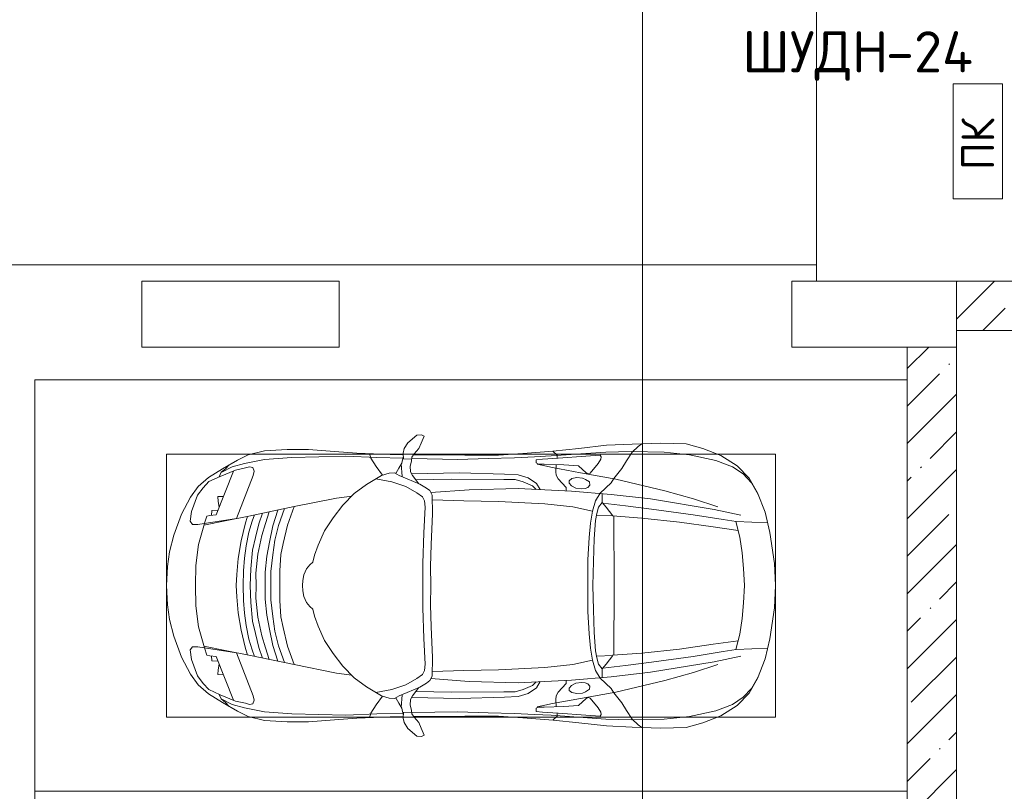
# Model space of a CAD drawing. Header units: millimetres. Extents: x -32229 to 291619, y -13689 to 125138.
# Tile 460 of 565: x 114564 to 120545, y 52150 to 56840. Entities that reach past the tile are written whole.
import ezdxf

# ---------------------------------------------------------------- set-up
doc = ezdxf.new("R2010")
doc.units = ezdxf.units.MM
for name, color, linetype, lineweight in [('A-____-NOTE-TEXT', 7, 'Continuous', 18), ('A-DETL-GENF-OTLN', 7, 'Continuous', 18), ('A-FLOR-____-OTLN', 7, 'Continuous', 18), ('A-WALL-____-MCUT', 7, 'Continuous', 40), ('A-WALL-____-PATT', 7, 'Continuous', 40), ('C-PRKG-____-OTLN', 7, 'Continuous', 18), ('G-____-____-TEXT', 7, 'Continuous', 9), ('M-EQPM-____-OTLN', 7, 'Continuous', 18), ('S-COLS-____-MCUT', 7, 'Continuous', 40)]:
    doc.layers.add(name, color=color, linetype=linetype, lineweight=lineweight)
doc.layers.add('A-DETL-____-OTLN', color=7, linetype='Continuous', lineweight=9, true_color=0x00a600)
doc.styles.add('GOST Common', font='GOST_Common.ttf', dxfattribs={"height": 200})
doc.styles.add('ISOCPEUR', font='isocpeur.ttf', dxfattribs={"height": 250})
pattern_1 = [(45, (0, 0), (-228.0985, 228.0985), []), (45, (228.1, 0), (-228.0985, 228.0985), [403.225, -80.645, 6.706, -73.939])]

# ---------------------------------------------------------------- blocks, each defined once
blk = doc.blocks.new('АР_Машиноместо - 5300x2500_С-2205627--02 ЭМ')
at = {"layer": 'A-DETL-GENF-OTLN', "color": 253, "lineweight": 13, "true_color": 0xaaaaaa}
for p, q in [((1052.6, -517.5), (861.8, -571.6)), ((1165.1, -503.1), (1052.6, -517.5)), ((1250, -500), (1165.1, -503.1)), ((1250, -500), (1334.9, -503.1)), ((1334.9, -503.1), (1447.4, -517.5)), ((1447.4, -517.5), (1638.2, -571.6)), ((861.8, -571.6), (701.8, -640.4)), ((1148.8, -583), (1050.7, -599.4)), ((1250, -581.6), (1148.8, -583)), ((1250, -581.6), (1351.2, -583)), ((1351.2, -583), (1449.3, -599.4)), ((1638.2, -571.6), (1798.2, -640.4)), ((701.8, -640.4), (584.4, -714.6)), ((941.4, -642.2), (881.5, -691.6)), ((1050.7, -599.4), (941.4, -642.2)), ((1449.3, -599.4), (1558.6, -642.2)), ((1558.6, -642.2), (1618.5, -691.6)), ((1798.2, -640.4), (1915.6, -714.6)), ((584.4, -714.6), (489, -795.6)), ((703.5, -696.4), (616.5, -746.4)), ((824.6, -660.9), (703.5, -696.4)), ((737.5, -778.3), (804.5, -715.7)), ((804.5, -715.7), (824.6, -660.9)), ((881.5, -691.6), (809.1, -809.4)), ((888.4, -685.9), (815.2, -686.6)), ((1611.6, -685.9), (1684.8, -686.6)), ((1618.5, -691.6), (1690.9, -809.4)), ((1695.5, -715.7), (1675.4, -660.9)), ((1675.4, -660.9), (1796.5, -696.4)), ((1762.5, -778.3), (1695.5, -715.7)), ((1796.5, -696.4), (1883.5, -746.4)), ((1915.6, -714.6), (2011, -795.6)), ((616.5, -746.4), (550, -812.3)), ((1883.5, -746.4), (1950, -812.3)), ((489, -795.6), (445.9, -853.1)), ((550, -812.3), (519.1, -851.5)), ((677.4, -843.7), (737.5, -778.3)), ((809.1, -809.4), (749.2, -950.3)), ((1690.9, -809.4), (1750.8, -950.3)), ((1822.6, -843.7), (1762.5, -778.3)), ((1950, -812.3), (1980.9, -851.5)), ((2011, -795.6), (2054.1, -853.1)), ((445.9, -853.1), (420.9, -910.7)), ((519.1, -851.5), (505.7, -920)), ((639.1, -920), (677.4, -843.7)), ((1860.9, -920), (1822.6, -843.7)), ((1980.9, -851.5), (1994.3, -920)), ((2054.1, -853.1), (2079.1, -910.7)), ((420.9, -910.7), (409.5, -1087)), ((505.7, -920), (510.2, -1018.7)), ((603.4, -1004.8), (639.1, -920)), ((749.2, -950.3), (687.4, -1141)), ((1750.8, -950.3), (1812.6, -1141)), ((1896.6, -1004.8), (1860.9, -920)), ((1994.3, -920), (1989.8, -1018.7)), ((2079.1, -910.7), (2090.5, -1087)), ((548.5, -1076.2), (603.4, -1004.8)), ((1951.5, -1076.2), (1896.6, -1004.8)), ((510.2, -1018.7), (521.5, -1074.5)), ((521.5, -1074.5), (548.5, -1076.2)), ((1978.5, -1074.5), (1951.5, -1076.2)), ((1989.8, -1018.7), (1978.5, -1074.5)), ((409.5, -1087), (410.6, -1634.2)), ((2090.5, -1087), (2089.4, -1634.2)), ((687.4, -1141), (615.4, -1410.3)), ((1812.6, -1141), (1884.6, -1410.3)), ((615.4, -1410.3), (589.4, -1615.5)), ((1146.9, -1439.4), (1250, -1434.1)), ((1353.1, -1439.4), (1250, -1434.1)), ((1884.6, -1410.3), (1910.6, -1615.5)), ((852.8, -1499), (1016.6, -1459.9)), ((1016.6, -1459.9), (1146.9, -1439.4)), ((1483.4, -1459.9), (1353.1, -1439.4)), ((1647.2, -1499), (1483.4, -1459.9)), ((703.6, -1557.1), (852.8, -1499)), ((1796.4, -1557.1), (1647.2, -1499)), ((590.4, -1624.3), (703.6, -1557.1)), ((1909.6, -1624.3), (1796.4, -1557.1)), ((410.6, -1634.2), (426.5, -1730.9)), ((546.5, -1642.6), (530.6, -1857.6)), ((589.4, -1615.5), (595.8, -1824.8)), ((1910.6, -1615.5), (1904.2, -1824.8)), ((1953.5, -1642.6), (1969.4, -1857.6)), ((2089.4, -1634.2), (2073.5, -1730.9)), ((426.5, -1730.9), (427.5, -1943)), ((540.9, -1993.7), (539.8, -1733.1)), ((1959.1, -1993.7), (1960.2, -1733.1)), ((2073.5, -1730.9), (2072.5, -1943)), ((495, -1765.3), (426.6, -1753.4)), ((533.6, -1816.8), (495, -1765.3)), ((1966.4, -1816.8), (2005, -1765.3)), ((2005, -1765.3), (2073.4, -1753.4)), ((597, -2231), (535, -1798.3)), ((595.8, -1824.8), (644.6, -2191.8)), ((1904.2, -1824.8), (1855.4, -2191.8)), ((1903, -2231), (1965, -1798.3)), ((500.6, -1894.5), (357.8, -1990.1)), ((530.6, -1857.6), (500.6, -1894.5)), ((1969.4, -1857.6), (1999.4, -1894.5)), ((1999.4, -1894.5), (2142.2, -1990.1)), ((479.9, -2052.9), (471, -1914.3)), ((2020.1, -2052.9), (2029, -1914.3)), ((357.8, -1990.1), (309.5, -2036.1)), ((540.9, -1993.7), (476.3, -1997.9)), ((505.9, -1996), (500, -2210.1)), ((1959.1, -1993.7), (2023.7, -1997.9)), ((1994.1, -1996), (2000, -2210.1)), ((2142.2, -1990.1), (2190.5, -2036.1)), ((309.5, -2036.1), (296.8, -2079.9)), ((296.8, -2079.9), (301.4, -2130.5)), ((301.4, -2130.5), (479.9, -2052.9)), ((432.3, -2119.9), (430.7, -2073.9)), ((2198.6, -2130.5), (2020.1, -2052.9)), ((2067.7, -2119.9), (2069.3, -2073.9)), ((2190.5, -2036.1), (2203.2, -2079.9)), ((2203.2, -2079.9), (2198.6, -2130.5)), ((428.2, -2308.5), (432.3, -2119.9)), ((2071.8, -2308.5), (2067.7, -2119.9)), ((500, -2210.1), (495.7, -2532.3)), ((644.6, -2191.8), (684.2, -2522.3)), ((1855.4, -2191.8), (1815.8, -2522.3)), ((2000, -2210.1), (2004.3, -2532.3)), ((636.6, -2526.5), (597, -2231)), ((1863.4, -2526.5), (1903, -2231)), ((417.5, -2723), (428.2, -2308.5)), ((2082.5, -2723), (2071.8, -2308.5)), ((495.7, -2532.3), (501.4, -2789.7)), ((636.6, -2526.5), (665.8, -2867.4)), ((684.2, -2522.3), (704.9, -2775.5)), ((1815.8, -2522.3), (1795.1, -2775.5)), ((1863.4, -2526.5), (1834.2, -2867.4)), ((2004.3, -2532.3), (1998.6, -2789.7)), ((447.8, -2638.7), (447.8, -2733.7)), ((2052.2, -2638.7), (2052.2, -2733.7)), ((426.5, -3446.8), (417.5, -2723)), ((447.8, -2733.7), (459.7, -2756.2)), ((2052.2, -2733.7), (2040.3, -2756.2)), ((2073.5, -3446.8), (2082.5, -2723)), ((501.4, -2789.7), (530.9, -3374.8)), ((704.9, -2775.5), (731.2, -3507.6)), ((1795.1, -2775.5), (1768.8, -3507.6)), ((1998.6, -2789.7), (1969.1, -3374.8)), ((505.1, -2846.9), (420.9, -2813.3)), ((665.8, -2867.4), (505.1, -2846.9)), ((665.6, -2864.6), (678.7, -3159.5)), ((1834.4, -2864.6), (1821.3, -3159.5)), ((1834.2, -2867.4), (1994.9, -2846.9)), ((1994.9, -2846.9), (2079.1, -2813.3)), ((678.7, -3159.5), (689.3, -3705.5)), ((1821.3, -3159.5), (1810.7, -3705.5)), ((530.9, -3374.8), (578.7, -3762.9)), ((1969.1, -3374.8), (1921.3, -3762.9)), ((409.5, -3560), (426.5, -3446.8)), ((2090.5, -3560), (2073.5, -3446.8)), ((731.2, -3507.6), (752.2, -3845.6)), ((1768.8, -3507.6), (1747.8, -3845.6)), ((405.6, -3688.5), (409.5, -3560)), ((495.5, -3566.1), (496.8, -3671.6)), ((2004.5, -3566.1), (2003.2, -3671.6)), ((2094.4, -3688.5), (2090.5, -3560)), ((687.1, -3588.8), (566.5, -3663.9)), ((1812.9, -3588.8), (1933.5, -3663.9)), ((403.4, -3968), (405.6, -3688.5)), ((408.2, -3667), (453.1, -3766.3)), ((496.8, -3671.6), (510.1, -3691.5)), ((689.3, -3705.5), (699.7, -4345.5)), ((1810.7, -3705.5), (1800.3, -4345.5)), ((2003.2, -3671.6), (1989.9, -3691.5)), ((2091.8, -3667), (2046.9, -3766.3)), ((2096.6, -3968), (2094.4, -3688.5)), ((453.1, -3766.3), (478.4, -3819.3)), ((578.7, -3762.9), (638.7, -3975.4)), ((1921.3, -3762.9), (1861.3, -3975.4)), ((2046.9, -3766.3), (2021.6, -3819.3)), ((478.4, -3819.3), (532.5, -3818.1)), ((532.5, -3818.1), (585.5, -3790.5)), ((1967.5, -3818.1), (1914.5, -3790.5)), ((2021.6, -3819.3), (1967.5, -3818.1)), ((752.2, -3845.6), (774.4, -4132.9)), ((1747.8, -3845.6), (1725.6, -4132.9)), ((419.6, -4254.2), (403.4, -3968)), ((638.7, -3975.4), (675.2, -4045.5)), ((1861.3, -3975.4), (1824.8, -4045.5)), ((2080.4, -4254.2), (2096.6, -3968)), ((675.2, -4045.5), (694.6, -4057.6)), ((1824.8, -4045.5), (1805.4, -4057.6)), ((774.4, -4132.9), (812.5, -4298.9)), ((1725.6, -4132.9), (1687.5, -4298.9)), ((507.1, -4462.6), (419.6, -4254.2)), ((543.7, -4295.1), (528.4, -4374.7)), ((569.5, -4413.1), (543.7, -4295.1)), ((812.5, -4298.9), (872.7, -4370.2)), ((1687.5, -4298.9), (1627.3, -4370.2)), ((1930.5, -4413.1), (1956.3, -4295.1)), ((1956.3, -4295.1), (1971.6, -4374.7)), ((1992.9, -4462.6), (2080.4, -4254.2)), ((699.7, -4345.5), (679.6, -4406.3)), ((1800.3, -4345.5), (1820.4, -4406.3)), ((528.4, -4374.7), (536.4, -4471.4)), ((594.6, -4479.3), (569.5, -4413.1)), ((679.6, -4406.3), (645, -4445.5)), ((872.7, -4370.2), (970.5, -4419.3)), ((970.5, -4419.3), (1069.6, -4447.3)), ((1529.5, -4419.3), (1430.4, -4447.3)), ((1627.3, -4370.2), (1529.5, -4419.3)), ((1820.4, -4406.3), (1855, -4445.5)), ((1905.4, -4479.3), (1930.5, -4413.1)), ((1971.6, -4374.7), (1963.6, -4471.4)), ((565.9, -4595.1), (507.1, -4462.6)), ((536.4, -4471.4), (557.5, -4525.7)), ((661.8, -4543.1), (594.6, -4479.3)), ((645, -4445.5), (597.3, -4481.4)), ((1069.6, -4447.3), (1167.1, -4453.2)), ((1167.1, -4453.2), (1250, -4453.9)), ((1332.9, -4453.2), (1250, -4453.9)), ((1430.4, -4447.3), (1332.9, -4453.2)), ((1838.2, -4543.1), (1905.4, -4479.3)), ((1855, -4445.5), (1902.7, -4481.4)), ((1934.1, -4595.1), (1992.9, -4462.6)), ((1963.6, -4471.4), (1942.5, -4525.7)), ((557.5, -4525.7), (590.7, -4560.1)), ((717.1, -4568.9), (659.6, -4505.3)), ((788.5, -4617.7), (661.8, -4543.1)), ((1711.5, -4617.7), (1838.2, -4543.1)), ((1782.9, -4568.9), (1840.4, -4505.3)), ((1942.5, -4525.7), (1909.3, -4560.1)), ((659.1, -4669.9), (565.9, -4595.1)), ((590.7, -4560.1), (680.7, -4606.5)), ((791.3, -4619.7), (717.1, -4568.9)), ((1708.7, -4619.7), (1782.9, -4568.9)), ((1909.3, -4560.1), (1819.3, -4606.5)), ((1840.9, -4669.9), (1934.1, -4595.1)), ((680.7, -4606.5), (967, -4703.6)), ((873.9, -4665.1), (791.3, -4619.7)), ((988.2, -4706.7), (873.9, -4665.1)), ((1511.8, -4706.7), (1626.1, -4665.1)), ((1819.3, -4606.5), (1533, -4703.6)), ((1626.1, -4665.1), (1708.7, -4619.7)), ((812.7, -4729.4), (659.1, -4669.9)), ((1122.2, -4726.4), (988.2, -4706.7)), ((1377.8, -4726.4), (1511.8, -4706.7)), ((1687.3, -4729.4), (1840.9, -4669.9)), ((970.2, -4771.8), (812.7, -4729.4)), ((1126.4, -4794.1), (970.2, -4771.8)), ((1250, -4731.7), (1122.2, -4726.4)), ((1250, -4731.7), (1377.8, -4726.4)), ((1373.6, -4794.1), (1529.8, -4771.8)), ((1529.8, -4771.8), (1687.3, -4729.4)), ((1250, -4800), (1126.4, -4794.1)), ((1250, -4800), (1373.6, -4794.1))]:
    blk.add_line(p, q, dxfattribs=at)
at = {"layer": 'A-DETL-GENF-OTLN', "color": 254, "lineweight": 13, "true_color": 0xd4d4d4}
for p, q in [((742.6, -707.8), (664.7, -739.9)), ((1757.4, -707.8), (1835.3, -739.9)), ((664.7, -739.9), (591.7, -805)), ((1835.3, -739.9), (1908.3, -805)), ((591.7, -805), (534.5, -874.4)), ((1908.3, -805), (1965.5, -874.4)), ((534.5, -874.4), (528.1, -949.5)), ((1965.5, -874.4), (1971.9, -949.5)), ((710.2, -962.8), (636.7, -1146)), ((1789.8, -962.8), (1863.3, -1146)), ((537.4, -1076.1), (524.9, -1188.6)), ((1962.6, -1076.1), (1975.1, -1188.6)), ((524.9, -1188.6), (513.9, -1368.9)), ((636.7, -1146), (590.3, -1367.8)), ((1863.3, -1146), (1909.7, -1367.8)), ((1975.1, -1188.6), (1986.1, -1368.9)), ((513.9, -1368.9), (502.3, -1696.3)), ((590.3, -1367.8), (546.5, -1642.6)), ((1909.7, -1367.8), (1953.5, -1642.6)), ((1986.1, -1368.9), (1997.7, -1696.3)), ((677.9, -2473), (794.6, -2446)), ((794.6, -2446), (955.7, -2426.8)), ((955.7, -2426.8), (1105.5, -2413.7)), ((1105.5, -2413.7), (1250, -2412.9)), ((1394.5, -2413.7), (1250, -2412.9)), ((1544.3, -2426.8), (1394.5, -2413.7)), ((1705.4, -2446), (1544.3, -2426.8)), ((1822.1, -2473), (1705.4, -2446)), ((715.1, -3168.3), (1250, -3167.3)), ((1784.9, -3168.3), (1250, -3167.3)), ((694.6, -3980.4), (765.1, -3996.8)), ((1805.4, -3980.4), (1734.9, -3996.8))]:
    blk.add_line(p, q, dxfattribs=at)
at = {"layer": 'C-PRKG-____-OTLN', "color": 253, "lineweight": 13, "true_color": 0xaaaaaa}
for p, q in [((2500, 0), (0, 0)), ((0, 0), (0, -5300)), ((2500, 0), (2500, -5300)), ((400, -500), (400, -4800)), ((400, -500), (2100, -500)), ((2100, -500), (2100, -4800)), ((400, -4800), (2100, -4800))]:
    blk.add_line(p, q, dxfattribs=at)
blk = doc.blocks.new('АР_Машиноместо - 4900x2400_М__5300х2500_-V32--02 ЭМ')
at = {"layer": 'A-DETL-GENF-OTLN', "color": 253, "lineweight": 13, "true_color": 0xaaaaaa}
for p, q in [((1044.2, -818.6), (943.3, -845.1)), ((1132.7, -806), (1044.2, -818.6)), ((1250, -800), (1132.7, -806)), ((1250, -800), (1367.3, -806)), ((1367.3, -806), (1455.8, -818.6)), ((1455.8, -818.6), (1556.7, -845.1)), ((815.8, -891), (711.9, -946.2)), ((943.3, -845.1), (815.8, -891)), ((1556.7, -845.1), (1684.2, -891)), ((1684.2, -891), (1788.1, -946.2)), ((711.9, -946.2), (647.2, -992.8)), ((800.1, -952.6), (700.9, -989.1)), ((859, -944.1), (800.1, -952.6)), ((877.7, -958.9), (859, -944.1)), ((1622.3, -958.9), (1641, -944.1)), ((1641, -944.1), (1699.9, -952.6)), ((1699.9, -952.6), (1799.1, -989.1)), ((1788.1, -946.2), (1852.8, -992.8)), ((647.2, -992.8), (593.2, -1056.8)), ((700.9, -989.1), (655, -1024.3)), ((841.1, -1225.9), (877.7, -991.4)), ((1000.2, -994.5), (871.4, -1031.3)), ((877.7, -991.4), (877.7, -958.9)), ((1127.4, -979.8), (1000.2, -994.5)), ((1250, -977.6), (1127.4, -979.8)), ((1250, -977.6), (1372.6, -979.8)), ((1372.6, -979.8), (1499.8, -994.5)), ((1499.8, -994.5), (1628.6, -1031.3)), ((1622.3, -991.4), (1622.3, -958.9)), ((1658.9, -1225.9), (1622.3, -991.4)), ((1799.1, -989.1), (1845, -1024.3)), ((1852.8, -992.8), (1906.8, -1056.8)), ((593.2, -1056.8), (539.3, -1140.4)), ((617.9, -1057.3), (586.9, -1126.3)), ((654.7, -1024.4), (617.9, -1057.3)), ((882.6, -1027.5), (853.8, -1167.4)), ((1617.4, -1027.5), (1646.2, -1167.4)), ((1845.3, -1024.4), (1882.1, -1057.3)), ((1882.1, -1057.3), (1913.1, -1126.3)), ((1906.8, -1056.8), (1960.7, -1140.4)), ((561.3, -1132.6), (540.4, -1159.6)), ((586.9, -1126.3), (548.2, -1220.1)), ((589, -1121.6), (561.3, -1132.6)), ((1911, -1121.6), (1938.7, -1132.6)), ((1913.1, -1126.3), (1951.8, -1220.1)), ((1938.7, -1132.6), (1959.6, -1159.6)), ((539.3, -1140.4), (487.4, -1232.1)), ((540.4, -1159.6), (516.2, -1180.5)), ((853.8, -1167.4), (826.8, -1300.9)), ((1646.2, -1167.4), (1673.2, -1300.9)), ((1959.6, -1159.6), (1983.8, -1180.5)), ((1960.7, -1140.4), (2012.6, -1232.1)), ((487.4, -1232.1), (455.7, -1296.1)), ((548.2, -1220.1), (535, -1280.6)), ((580.7, -1327.1), (841.1, -1225.9)), ((978.6, -1254.6), (876.3, -1278.7)), ((1084.1, -1236), (978.6, -1254.6)), ((1182.5, -1227.5), (1084.1, -1236)), ((1250, -1223.7), (1182.5, -1227.5)), ((1250, -1223.7), (1317.5, -1227.5)), ((1317.5, -1227.5), (1415.9, -1236)), ((1415.9, -1236), (1521.4, -1254.6)), ((1521.4, -1254.6), (1623.7, -1278.7)), ((1919.3, -1327.1), (1658.9, -1225.9)), ((1951.8, -1220.1), (1965, -1280.6)), ((2012.6, -1232.1), (2044.3, -1296.1)), ((455.7, -1296.1), (430.8, -1396.6)), ((535, -1280.6), (527.2, -1305.2)), ((527.2, -1305.2), (531.8, -1326)), ((826.8, -1300.9), (770, -1576.5)), ((876.3, -1278.7), (828.3, -1293.7)), ((925.2, -1301.6), (859.1, -1321.2)), ((1007.1, -1283.7), (925.2, -1301.6)), ((1083.6, -1274.6), (1007.1, -1283.7)), ((1148.3, -1312.4), (1035, -1323.2)), ((1159.1, -1267.9), (1083.6, -1274.6)), ((1250, -1309.3), (1148.3, -1312.4)), ((1250, -1266.6), (1159.1, -1267.9)), ((1250, -1266.6), (1340.9, -1267.9)), ((1250, -1309.3), (1351.7, -1312.4)), ((1340.9, -1267.9), (1416.4, -1274.6)), ((1351.7, -1312.4), (1465, -1323.2)), ((1416.4, -1274.6), (1492.9, -1283.7)), ((1492.9, -1283.7), (1574.8, -1301.6)), ((1574.8, -1301.6), (1640.9, -1321.2)), ((1623.7, -1278.7), (1671.7, -1293.7)), ((1673.2, -1300.9), (1730, -1576.5)), ((1965, -1280.6), (1972.8, -1305.2)), ((1972.8, -1305.2), (1968.2, -1326)), ((2044.3, -1296.1), (2069.2, -1396.6)), ((531.8, -1326), (554.4, -1333.3)), ((554.4, -1333.3), (580.7, -1327.1)), ((873.8, -1361.2), (809.9, -1383.1)), ((859.1, -1321.2), (819.9, -1334.4)), ((958.3, -1341.1), (873.8, -1361.2)), ((1059, -1354.8), (945.3, -1380.6)), ((1035, -1323.2), (958.3, -1341.1)), ((1174.5, -1344.2), (1059, -1354.8)), ((1250, -1344.9), (1174.5, -1344.2)), ((1250, -1344.9), (1325.5, -1344.2)), ((1325.5, -1344.2), (1441, -1354.8)), ((1441, -1354.8), (1554.7, -1380.6)), ((1465, -1323.2), (1541.7, -1341.1)), ((1541.7, -1341.1), (1626.2, -1361.2)), ((1626.2, -1361.2), (1690.1, -1383.1)), ((1640.9, -1321.2), (1680.1, -1334.4)), ((1945.6, -1333.3), (1919.3, -1327.1)), ((1968.2, -1326), (1945.6, -1333.3)), ((430.8, -1396.6), (422, -1534.1)), ((871.4, -1401.1), (800.5, -1424.6)), ((945.3, -1380.6), (871.4, -1401.1)), ((986.2, -1425.6), (887, -1446.5)), ((1070, -1410.4), (986.2, -1425.6)), ((1163.9, -1435.1), (1061.9, -1445.7)), ((1168.3, -1399.8), (1070, -1410.4)), ((1250, -1435.1), (1163.9, -1435.1)), ((1250, -1400.1), (1168.3, -1399.8)), ((1250, -1400.1), (1331.7, -1399.8)), ((1250, -1435.1), (1336.1, -1435.1)), ((1331.7, -1399.8), (1430, -1410.4)), ((1336.1, -1435.1), (1438.1, -1445.7)), ((1430, -1410.4), (1513.8, -1425.6)), ((1513.8, -1425.6), (1613, -1446.5)), ((1554.7, -1380.6), (1628.6, -1401.1)), ((1628.6, -1401.1), (1699.5, -1424.6)), ((2069.2, -1396.6), (2078, -1534.1)), ((884.3, -1480.8), (782, -1518.1)), ((887, -1446.5), (790.4, -1477.3)), ((973.4, -1459.7), (884.3, -1480.8)), ((1061.9, -1445.7), (973.4, -1459.7)), ((1159.3, -1489.1), (1060, -1496.1)), ((1250, -1488.3), (1159.3, -1489.1)), ((1250, -1488.3), (1340.7, -1489.1)), ((1340.7, -1489.1), (1440, -1496.1)), ((1438.1, -1445.7), (1526.6, -1459.7)), ((1526.6, -1459.7), (1615.7, -1480.8)), ((1613, -1446.5), (1709.6, -1477.3)), ((1615.7, -1480.8), (1718, -1518.1)), ((422, -1534.1), (422, -1662.9)), ((881.7, -1536.4), (770, -1576.5)), ((994.9, -1509.3), (881.7, -1536.4)), ((1060, -1496.1), (994.9, -1509.3)), ((1440, -1496.1), (1505.1, -1509.3)), ((1505.1, -1509.3), (1618.3, -1536.4)), ((1618.3, -1536.4), (1730, -1576.5)), ((2078, -1534.1), (2078, -1662.9)), ((770, -1576.5), (718.3, -1834.2)), ((1730, -1576.5), (1781.7, -1834.2)), ((422, -1662.9), (434.8, -1820.7)), ((1123.5, -1670.9), (1107.2, -1689.8)), ((1147.5, -1650.5), (1123.5, -1670.9)), ((1184.7, -1635.7), (1147.5, -1650.5)), ((1217.8, -1629.1), (1184.7, -1635.7)), ((1217.8, -1629.1), (1250, -1626.8)), ((1282.2, -1629.1), (1250, -1626.8)), ((1282.2, -1629.1), (1315.3, -1635.7)), ((1315.3, -1635.7), (1352.5, -1650.5)), ((1352.5, -1650.5), (1376.5, -1670.9)), ((1376.5, -1670.9), (1392.8, -1689.8)), ((2078, -1662.9), (2065.2, -1820.7)), ((1004.2, -1721.4), (917, -1761.1)), ((1064.9, -1700.5), (1004.2, -1721.4)), ((1107.2, -1689.8), (1064.9, -1700.5)), ((1392.8, -1689.8), (1435.1, -1700.5)), ((1435.1, -1700.5), (1495.8, -1721.4)), ((1495.8, -1721.4), (1583, -1761.1)), ((917, -1761.1), (837.5, -1812.1)), ((1583, -1761.1), (1662.5, -1812.1)), ((434.8, -1820.7), (444.9, -1956.8)), ((718.3, -1834.2), (705.7, -1926.7)), ((837.5, -1812.1), (761.1, -1871.7)), ((1662.5, -1812.1), (1738.9, -1871.7)), ((1781.7, -1834.2), (1794.3, -1926.7)), ((2065.2, -1820.7), (2055.1, -1956.8)), ((761.1, -1871.7), (690.7, -1941.6)), ((1738.9, -1871.7), (1809.3, -1941.6)), ((444.9, -1956.8), (453, -2159.1)), ((690.7, -1941.6), (634.6, -2015)), ((1809.3, -1941.6), (1865.4, -2015)), ((2055.1, -1956.8), (2047, -2159.1)), ((634.6, -2015), (580.7, -2105.7)), ((1865.4, -2015), (1919.3, -2105.7)), ((475.1, -2041), (447.5, -2034.4)), ((525.5, -2074.6), (475.1, -2041)), ((578.8, -2112.6), (525.5, -2074.6)), ((619.7, -2168.6), (600.3, -2072.7)), ((1880.3, -2168.6), (1899.7, -2072.7)), ((1921.2, -2112.6), (1974.5, -2074.6)), ((1974.5, -2074.6), (2024.9, -2041)), ((2024.9, -2041), (2052.5, -2034.4)), ((580.7, -2105.7), (567.1, -2153.8)), ((1919.3, -2105.7), (1932.9, -2153.8)), ((453, -2159.1), (455, -2238.9)), ((536.7, -2211.8), (505.1, -2230)), ((564.3, -2195.4), (536.7, -2211.8)), ((567.1, -2153.8), (564.3, -2195.4)), ((579.9, -2213.8), (564.9, -2186.5)), ((647.3, -2254.2), (619.7, -2168.6)), ((1852.7, -2254.2), (1880.3, -2168.6)), ((1920.1, -2213.8), (1935.1, -2186.5)), ((1932.9, -2153.8), (1935.7, -2195.4)), ((1935.7, -2195.4), (1963.3, -2211.8)), ((1963.3, -2211.8), (1994.9, -2230)), ((2047, -2159.1), (2045, -2238.9)), ((335.2, -2322.3), (381.7, -2266.4)), ((381.7, -2266.4), (417.4, -2243.4)), ((417.4, -2243.4), (445.1, -2238.7)), ((445.1, -2238.7), (481.8, -2239.5)), ((505.1, -2230), (467.5, -2239.2)), ((482, -2235.6), (479.1, -2288.7)), ((586.6, -2231.3), (510.1, -2227.1)), ((600.8, -2263), (579.9, -2213.8)), ((633.8, -2340.5), (600.8, -2263)), ((685.1, -2322.3), (647.3, -2254.2)), ((1814.9, -2322.3), (1852.7, -2254.2)), ((1866.2, -2340.5), (1899.2, -2263)), ((1899.2, -2263), (1920.1, -2213.8)), ((1913.4, -2231.3), (1989.9, -2227.1)), ((1994.9, -2230), (2032.5, -2239.2)), ((2018, -2235.6), (2020.9, -2288.7)), ((2054.9, -2238.7), (2018.2, -2239.5)), ((2082.6, -2243.4), (2054.9, -2238.7)), ((2118.3, -2266.4), (2082.6, -2243.4)), ((2164.8, -2322.3), (2118.3, -2266.4)), ((333.1, -2350.6), (335.2, -2322.3)), ((449.8, -2306.1), (417.4, -2333.8)), ((470, -2290), (449.8, -2306.1)), ((454.5, -2423.6), (456, -2301.1)), ((493.6, -2288.6), (470, -2290)), ((523.3, -2281.2), (493.6, -2288.6)), ((559, -2282.6), (523.3, -2281.2)), ((580.6, -2296), (559, -2282.6)), ((630.6, -2332.9), (580.6, -2296)), ((603.5, -2534.3), (606.1, -2314.9)), ((710, -2355.4), (685.1, -2322.3)), ((1790, -2355.4), (1814.9, -2322.3)), ((1869.4, -2332.9), (1919.4, -2296)), ((1896.5, -2534.3), (1893.9, -2314.9)), ((1919.4, -2296), (1941, -2282.6)), ((1941, -2282.6), (1976.7, -2281.2)), ((1976.7, -2281.2), (2006.4, -2288.6)), ((2006.4, -2288.6), (2030, -2290)), ((2030, -2290), (2050.2, -2306.1)), ((2045.5, -2423.6), (2044, -2301.1)), ((2050.2, -2306.1), (2082.6, -2333.8)), ((2166.9, -2350.6), (2164.8, -2322.3)), ((341.2, -2366.2), (333.1, -2350.6)), ((384.4, -2347.9), (341.2, -2366.2)), ((417.4, -2333.8), (384.4, -2347.9)), ((656.7, -2380.3), (633.8, -2340.5)), ((672.8, -2399.7), (656.7, -2380.3)), ((734.3, -2368.8), (710, -2355.4)), ((772.7, -2371.5), (734.3, -2368.8)), ((929.1, -2364.1), (772.7, -2371.5)), ((1115.2, -2358.7), (929.1, -2364.1)), ((1250, -2357.8), (1115.2, -2358.7)), ((1250, -2357.8), (1384.8, -2358.7)), ((1384.8, -2358.7), (1570.9, -2364.1)), ((1570.9, -2364.1), (1727.3, -2371.5)), ((1727.3, -2371.5), (1765.7, -2368.8)), ((1765.7, -2368.8), (1790, -2355.4)), ((1827.2, -2399.7), (1843.3, -2380.3)), ((1843.3, -2380.3), (1866.2, -2340.5)), ((2082.6, -2333.8), (2115.6, -2347.9)), ((2115.6, -2347.9), (2158.8, -2366.2)), ((2158.8, -2366.2), (2166.9, -2350.6)), ((456.8, -2613.6), (454.5, -2423.6)), ((684.8, -2406.5), (667.8, -2638.3)), ((700.6, -2415.4), (672.8, -2399.7)), ((813.8, -2416.7), (700.6, -2415.4)), ((999.2, -2409.3), (813.8, -2416.7)), ((1132.7, -2404.6), (999.2, -2409.3)), ((1250, -2406.6), (1132.7, -2404.6)), ((1250, -2406.6), (1367.3, -2404.6)), ((1367.3, -2404.6), (1500.8, -2409.3)), ((1500.8, -2409.3), (1686.2, -2416.7)), ((1686.2, -2416.7), (1799.4, -2415.4)), ((1799.4, -2415.4), (1827.2, -2399.7)), ((1815.2, -2406.5), (1832.2, -2638.3)), ((2043.2, -2613.6), (2045.5, -2423.6)), ((604.4, -2850.8), (603.5, -2534.3)), ((1895.6, -2850.8), (1896.5, -2534.3)), ((456.1, -2818.3), (456.8, -2613.6)), ((2043.9, -2818.3), (2043.2, -2613.6)), ((667.8, -2638.3), (659.3, -2936)), ((1832.2, -2638.3), (1840.7, -2936)), ((446, -2964.8), (456.1, -2818.3)), ((604.4, -2919.4), (604.4, -2850.8)), ((1895.6, -2919.4), (1895.6, -2850.8)), ((2054, -2964.8), (2043.9, -2818.3)), ((618.7, -2966.7), (604.4, -2919.4)), ((1881.3, -2966.7), (1895.6, -2919.4)), ((432.8, -3149.3), (446, -2964.8)), ((643.6, -3024.6), (618.7, -2966.7)), ((659.3, -2936), (676.4, -3260.1)), ((1840.7, -2936), (1823.6, -3260.1)), ((1856.4, -3024.6), (1881.3, -2966.7)), ((2067.2, -3149.3), (2054, -2964.8)), ((485.6, -3046.1), (480.8, -3085)), ((504.5, -3046.6), (485.6, -3046.1)), ((512.2, -3061.4), (504.5, -3046.6)), ((665.1, -3046.1), (643.6, -3024.6)), ((1834.9, -3046.1), (1856.4, -3024.6)), ((1987.8, -3061.4), (1995.5, -3046.6)), ((1995.5, -3046.6), (2014.4, -3046.1)), ((2014.4, -3046.1), (2019.2, -3085)), ((480.8, -3085), (474.8, -3179.9)), ((510.9, -3094.6), (512.2, -3061.4)), ((515.3, -3213.7), (510.9, -3094.6)), ((1984.7, -3213.7), (1989.1, -3094.6)), ((1989.1, -3094.6), (1987.8, -3061.4)), ((2019.2, -3085), (2025.2, -3179.9)), ((415.7, -3305.9), (432.8, -3149.3)), ((456.9, -3174.2), (432.9, -3148.3)), ((558.4, -3165.4), (513.6, -3168)), ((579.5, -3167.7), (558.4, -3165.4)), ((601.7, -3179.4), (579.5, -3167.7)), ((1898.3, -3179.4), (1920.5, -3167.7)), ((1920.5, -3167.7), (1941.6, -3165.4)), ((1941.6, -3165.4), (1986.4, -3168)), ((2043.1, -3174.2), (2067.1, -3148.3)), ((2084.3, -3305.9), (2067.1, -3148.3)), ((475.2, -3173.5), (456.9, -3174.2)), ((474.8, -3179.9), (462.2, -3347.3)), ((522.2, -3303.2), (515.3, -3213.7)), ((654.5, -3228.1), (601.7, -3179.4)), ((674.6, -3227.6), (654.5, -3228.1)), ((1825.4, -3227.6), (1845.5, -3228.1)), ((1845.5, -3228.1), (1898.3, -3179.4)), ((1977.8, -3303.2), (1984.7, -3213.7)), ((2024.8, -3173.5), (2043.1, -3174.2)), ((2025.2, -3179.9), (2037.8, -3347.3)), ((599.8, -3262.3), (593.6, -3292.5)), ((612.1, -3245.7), (599.8, -3262.3)), ((626.8, -3246.1), (612.1, -3245.7)), ((643.2, -3259.9), (626.8, -3246.1)), ((657.2, -3286.3), (643.2, -3259.9)), ((661.1, -3321.2), (657.2, -3286.3)), ((676.4, -3260.1), (695.7, -3502.8)), ((1823.6, -3260.1), (1804.3, -3502.8)), ((1838.9, -3321.2), (1842.8, -3286.3)), ((1842.8, -3286.3), (1856.8, -3259.9)), ((1856.8, -3259.9), (1873.2, -3246.1)), ((1873.2, -3246.1), (1887.9, -3245.7)), ((1887.9, -3245.7), (1900.2, -3262.3)), ((1900.2, -3262.3), (1906.4, -3292.5)), ((397.1, -3474.2), (415.7, -3305.9)), ((462.2, -3347.3), (456.6, -3434.5)), ((564.6, -3349.7), (522.2, -3303.2)), ((593.6, -3292.5), (597.1, -3327.4)), ((597.1, -3327.4), (605.2, -3346.8)), ((605.2, -3346.8), (620, -3369.3)), ((654.1, -3360.7), (658.7, -3344.5)), ((658.7, -3344.5), (661.1, -3321.2)), ((1841.3, -3344.5), (1838.9, -3321.2)), ((1845.9, -3360.7), (1841.3, -3344.5)), ((1894.8, -3346.8), (1880, -3369.3)), ((1902.9, -3327.4), (1894.8, -3346.8)), ((1906.4, -3292.5), (1902.9, -3327.4)), ((1935.4, -3349.7), (1977.8, -3303.2)), ((2037.8, -3347.3), (2043.4, -3434.5)), ((2102.9, -3474.2), (2084.3, -3305.9)), ((508, -3422.8), (566.8, -3375.1)), ((569.7, -3360.7), (564.6, -3349.7)), ((566.8, -3375.1), (569.7, -3360.7)), ((620, -3369.3), (638.7, -3372.5)), ((638.7, -3372.5), (654.1, -3360.7)), ((853.3, -3407.2), (811.1, -3414.8)), ((965.3, -3397.8), (853.3, -3407.2)), ((1102.5, -3394.3), (965.3, -3397.8)), ((1250, -3391.3), (1102.5, -3394.3)), ((1250, -3391.3), (1397.5, -3394.3)), ((1397.5, -3394.3), (1534.7, -3397.8)), ((1534.7, -3397.8), (1646.7, -3407.2)), ((1646.7, -3407.2), (1688.9, -3414.8)), ((1861.3, -3372.5), (1845.9, -3360.7)), ((1880, -3369.3), (1861.3, -3372.5)), ((1930.3, -3360.7), (1935.4, -3349.7)), ((1933.2, -3375.1), (1930.3, -3360.7)), ((1992, -3422.8), (1933.2, -3375.1)), ((456.6, -3434.5), (466.2, -3441.1)), ((466.2, -3441.1), (481.5, -3439.1)), ((481.5, -3439.1), (508, -3422.8)), ((690.2, -3433.7), (654.7, -3470.4)), ((744.1, -3447.2), (691.3, -3447.2)), ((773, -3424.2), (744.1, -3447.2)), ((744.3, -3447), (773.2, -3472.4)), ((811.1, -3414.8), (773, -3424.2)), ((825.6, -3512.1), (821, -3413)), ((1674.4, -3512.1), (1679, -3413)), ((1688.9, -3414.8), (1727, -3424.2)), ((1755.7, -3447), (1726.8, -3472.4)), ((1727, -3424.2), (1755.7, -3447)), ((1755.7, -3447.2), (1808.7, -3447.2)), ((1809.8, -3433.7), (1845.3, -3470.4)), ((2018.5, -3439.1), (1992, -3422.8)), ((2033.8, -3441.1), (2018.5, -3439.1)), ((2043.4, -3434.5), (2033.8, -3441.1)), ((390.2, -3630), (397.1, -3474.2)), ((598.3, -3518.6), (537.9, -3567)), ((624.9, -3501.2), (598.3, -3518.6)), ((654.7, -3470.4), (624.9, -3501.2)), ((773.2, -3472.4), (825.6, -3512.1)), ((840.1, -3687.8), (826.6, -3509.6)), ((1250, -3520.1), (827.2, -3517.2)), ((1250, -3520.1), (1672.8, -3517.2)), ((1659.9, -3687.8), (1673.4, -3509.6)), ((1726.8, -3472.4), (1674.4, -3512.1)), ((1845.3, -3470.4), (1875.1, -3501.2)), ((1875.1, -3501.2), (1901.7, -3518.6)), ((1901.7, -3518.6), (1962.1, -3567)), ((2109.8, -3630), (2102.9, -3474.2)), ((537.9, -3567), (491.4, -3594.2)), ((1962.1, -3567), (2008.6, -3594.2)), ((384, -3802.9), (390.2, -3630)), ((438.6, -3629.8), (403.8, -3665.5)), ((491.4, -3594.2), (438.6, -3629.8)), ((2008.6, -3594.2), (2061.4, -3629.8)), ((2061.4, -3629.8), (2096.2, -3665.5)), ((2116, -3802.9), (2109.8, -3630)), ((403.8, -3665.5), (388.1, -3688.4)), ((863.9, -3917.5), (840.1, -3687.8)), ((1636.1, -3917.5), (1659.9, -3687.8)), ((2096.2, -3665.5), (2111.9, -3688.4)), ((387.4, -3958.4), (384, -3802.9)), ((2112.6, -3958.4), (2116, -3802.9)), ((893.6, -4121.6), (863.9, -3917.5)), ((1606.4, -4121.6), (1636.1, -3917.5)), ((416.4, -4059.2), (387.4, -3958.4)), ((2083.6, -4059.2), (2112.6, -3958.4)), ((458.6, -4167), (416.4, -4059.2)), ((2041.4, -4167), (2083.6, -4059.2)), ((914, -4272.5), (893.6, -4121.6)), ((1586, -4272.5), (1606.4, -4121.6)), ((522.5, -4267.9), (458.6, -4167)), ((1977.5, -4267.9), (2041.4, -4167)), ((596.3, -4340.6), (522.5, -4267.9)), ((955.5, -4283.9), (861, -4259.4)), ((861.2, -4260.3), (869.3, -4451.1)), ((1050.4, -4297.3), (955.5, -4283.9)), ((1146, -4306.7), (1050.4, -4297.3)), ((1354, -4306.7), (1449.6, -4297.3)), ((1449.6, -4297.3), (1544.5, -4283.9)), ((1544.5, -4283.9), (1639, -4259.4)), ((1638.8, -4260.3), (1630.7, -4451.1)), ((1903.7, -4340.6), (1977.5, -4267.9)), ((686, -4391.6), (596.3, -4340.6)), ((1250, -4312), (1146, -4306.7)), ((1250, -4312), (1354, -4306.7)), ((1814, -4391.6), (1903.7, -4340.6)), ((804.4, -4436.7), (686, -4391.6)), ((1695.6, -4436.7), (1814, -4391.6)), ((927, -4466.6), (804.4, -4436.7)), ((1114.6, -4493), (927, -4466.6)), ((1385.4, -4493), (1573, -4466.6)), ((1573, -4466.6), (1695.6, -4436.7)), ((1250, -4500), (1114.6, -4493)), ((1250, -4500), (1385.4, -4493))]:
    blk.add_line(p, q, dxfattribs=at)
at = {"layer": 'A-DETL-GENF-OTLN', "color": 254, "lineweight": 13, "true_color": 0xd4d4d4}
for p, q in [((792.9, -1076.2), (791.2, -1114.5)), ((823.3, -1074.4), (792.9, -1076.2)), ((824.1, -1063.7), (818.8, -1102.9)), ((827.7, -1045), (824.1, -1063.7)), ((871.3, -1031.9), (827.7, -1045)), ((1628.7, -1031.9), (1672.3, -1045)), ((1672.3, -1045), (1675.9, -1063.7)), ((1675.9, -1063.7), (1681.2, -1102.9)), ((1676.7, -1074.4), (1707.1, -1076.2)), ((1707.1, -1076.2), (1708.8, -1114.5)), ((561.7, -1132.1), (527.9, -1198.6)), ((818.8, -1102.9), (554, -1208.1)), ((709.1, -1112.7), (708.2, -1146.9)), ((737.7, -1113.6), (709.1, -1112.7)), ((772.6, -1121.3), (737.7, -1113.6)), ((1681.2, -1102.9), (1946, -1208.1)), ((1727.4, -1121.3), (1762.3, -1113.6)), ((1762.3, -1113.6), (1790.9, -1112.7)), ((1790.9, -1112.7), (1791.8, -1146.9)), ((1938.3, -1132.1), (1972.1, -1198.6)), ((527.9, -1198.6), (507.4, -1274.3)), ((1972.1, -1198.6), (1992.6, -1274.3)), ((507.4, -1274.3), (483.4, -1395.6)), ((1992.6, -1274.3), (2016.6, -1395.6)), ((483.4, -1395.6), (470.9, -1561.4)), ((2016.6, -1395.6), (2029.1, -1561.4)), ((470.9, -1561.4), (462.8, -1889.5)), ((2029.1, -1561.4), (2037.2, -1889.5)), ((462.8, -1889.5), (471.8, -2077.7)), ((2037.2, -1889.5), (2028.2, -2077.7)), ((471.8, -2077.7), (474.5, -2239.3)), ((2028.2, -2077.7), (2025.5, -2239.3)), ((483.3, -2571.4), (478, -2290)), ((570.6, -2291.4), (564.4, -2580.5)), ((1929.4, -2291.4), (1935.6, -2580.5)), ((2016.7, -2571.4), (2022, -2290)), ((728.4, -2415.7), (733.8, -2606.7)), ((1771.6, -2415.7), (1766.2, -2606.7)), ((477.8, -2754.7), (483.3, -2571.4)), ((2022.2, -2754.7), (2016.7, -2571.4)), ((564.4, -2580.5), (571.6, -2853.3)), ((733.8, -2606.7), (737.8, -2818.3)), ((1766.2, -2606.7), (1762.2, -2818.3)), ((1935.6, -2580.5), (1928.4, -2853.3)), ((473.9, -2913.7), (477.8, -2754.7)), ((2026.1, -2913.7), (2022.2, -2754.7)), ((571.6, -2853.3), (575.7, -2937.4)), ((737.8, -2818.3), (752.8, -3099)), ((1762.2, -2818.3), (1747.2, -3099)), ((1928.4, -2853.3), (1924.3, -2937.4)), ((466.3, -3036.3), (473.9, -2913.7)), ((2033.7, -3036.3), (2026.1, -2913.7)), ((575.7, -2937.4), (595.2, -2997.9)), ((1924.3, -2937.4), (1904.8, -2997.9)), ((462, -3136.6), (466.3, -3036.3)), ((595.2, -2997.9), (629, -3048.1)), ((629, -3048.1), (666.7, -3069.7)), ((1871, -3048.1), (1833.3, -3069.7)), ((1904.8, -2997.9), (1871, -3048.1)), ((2038, -3136.6), (2033.7, -3036.3)), ((512.5, -3053.2), (532.7, -3145.9)), ((752.8, -3099), (771.7, -3268.5)), ((1747.2, -3099), (1728.3, -3268.5)), ((1987.5, -3053.2), (1967.3, -3145.9)), ((439.5, -3468.5), (462, -3136.6)), ((532.7, -3145.9), (564, -3316.2)), ((1967.3, -3145.9), (1936, -3316.2)), ((2060.5, -3468.5), (2038, -3136.6)), ((771.7, -3268.5), (797.1, -3388.2)), ((1728.3, -3268.5), (1702.9, -3388.2)), ((564, -3316.2), (602.3, -3530.2)), ((1936, -3316.2), (1897.7, -3530.2)), ((734.6, -3405.8), (688.5, -3435.5)), ((797.1, -3388.2), (734.6, -3405.8)), ((870, -3377.1), (797.1, -3388.2)), ((957.1, -3368.9), (870, -3377.1)), ((1093.5, -3360.7), (957.1, -3368.9)), ((1250, -3360.7), (1093.5, -3360.7)), ((1250, -3360.7), (1406.5, -3360.7)), ((1406.5, -3360.7), (1542.9, -3368.9)), ((1542.9, -3368.9), (1630, -3377.1)), ((1630, -3377.1), (1702.9, -3388.2)), ((1702.9, -3388.2), (1765.4, -3405.8)), ((1765.4, -3405.8), (1811.5, -3435.5)), ((434.2, -3623.7), (439.5, -3468.5)), ((749.1, -3450.8), (765.5, -3589.1)), ((1750.9, -3450.8), (1734.5, -3589.1)), ((2065.8, -3623.7), (2060.5, -3468.5)), ((695.7, -3502.8), (723.2, -3741.5)), ((1804.3, -3502.8), (1776.8, -3741.5)), ((602.3, -3530.2), (673.6, -3827.1)), ((1897.7, -3530.2), (1826.4, -3827.1)), ((438.6, -3823.4), (434.2, -3623.7)), ((765.5, -3589.1), (785.7, -3746.6)), ((1734.5, -3589.1), (1714.3, -3746.6)), ((2061.4, -3823.4), (2065.8, -3623.7)), ((723.2, -3741.5), (786.9, -4128.3)), ((785.7, -3746.6), (819.4, -4000.8)), ((1714.3, -3746.6), (1680.6, -4000.8)), ((1776.8, -3741.5), (1713.1, -4128.3)), ((454.7, -3976.8), (438.6, -3823.4)), ((673.6, -3827.1), (722.7, -4001.8)), ((1826.4, -3827.1), (1777.3, -4001.8)), ((2045.3, -3976.8), (2061.4, -3823.4)), ((488.6, -4138.1), (454.7, -3976.8)), ((722.7, -4001.8), (771.7, -4149.8)), ((819.4, -4000.8), (849, -4182.8)), ((1680.6, -4000.8), (1651, -4182.8)), ((1777.3, -4001.8), (1728.3, -4149.8)), ((2011.4, -4138.1), (2045.3, -3976.8)), ((527.8, -4239.8), (488.6, -4138.1)), ((786.9, -4128.3), (821.1, -4289.8)), ((849, -4182.8), (861.2, -4260.3)), ((1651, -4182.8), (1638.8, -4260.3)), ((1713.1, -4128.3), (1678.9, -4289.8)), ((1972.2, -4239.8), (2011.4, -4138.1)), ((571.5, -4303.1), (527.8, -4239.8)), ((1928.5, -4303.1), (1972.2, -4239.8)), ((625, -4354.8), (571.5, -4303.1)), ((1875, -4354.8), (1928.5, -4303.1)), ((696.3, -4395.8), (625, -4354.8)), ((1803.7, -4395.8), (1875, -4354.8))]:
    blk.add_line(p, q, dxfattribs=at)
at = {"layer": 'C-PRKG-____-OTLN', "color": 253, "lineweight": 13, "true_color": 0xaaaaaa}
for p, q in [((2500, 0), (0, 0)), ((0, 0), (0, -5300)), ((2500, 0), (2500, -5300)), ((450, -800), (450, -4500)), ((450, -800), (2050, -800)), ((2050, -800), (2050, -4500)), ((450, -4500), (2050, -4500))]:
    blk.add_line(p, q, dxfattribs=at)
blk = doc.blocks.new('АР_Канал вертикальный прямоугольный - ПК-3252217--02 ЭМ')
at = {"layer": 'M-EQPM-____-OTLN', "color": 253, "lineweight": 13, "true_color": 0xaaaaaa}
for p, q in [((350, 150), (-350, 150)), ((-350, 150), (-350, -150)), ((-350, -150), (-350, 150)), ((-350, 150), (350, 150)), ((350, -150), (350, 150)), ((350, 150), (350, -150)), ((-350, -150), (350, -150)), ((350, -150), (-350, -150))]:
    blk.add_line(p, q, dxfattribs=at)
blk = doc.blocks.new('Наметкина 10_РД_АР_П_отсоединено_rvt-1--02 ЭМ')
at = {"layer": 'A-WALL-____-PATT', "lineweight": 5, "true_color": 0xaaaaaa}
h = blk.add_hatch(dxfattribs=at)
h.set_pattern_fill('FP_3', color=253, style=0, pattern_type=2)
h.set_pattern_definition(pattern_1)
h.paths.add_polyline_path([(126805.3, 54950), (126805.3, 55250), (120255.3, 55250), (120255.3, 54950), (121864.9, 54950)])
h = blk.add_hatch(dxfattribs=at)
h.set_pattern_fill('FP_3', color=253, style=0, pattern_type=2)
h.set_pattern_definition(pattern_1)
h.paths.add_polyline_path([(120255.3, 47150), (120255.3, 54850), (119955.3, 54850), (119955.3, 47150)])
at = {"layer": 'A-FLOR-____-OTLN', "color": 253, "lineweight": 13, "true_color": 0xaaaaaa}
for p, q in [((119405.3, 60500), (119405.3, 55250)), ((119405.3, 55350), (114330.3, 55350)), ((119405.3, 55350), (114330.3, 55350)), ((119405.3, 55250), (119405.3, 55350))]:
    blk.add_line(p, q, dxfattribs=at)
at = {"layer": 'A-WALL-____-MCUT', "color": 253, "lineweight": 13, "true_color": 0xaaaaaa}
for p, q in [((126505.3, 55250), (120255.3, 55250)), ((120255.3, 55250), (120255.3, 54950)), ((120255.3, 54950), (126805.3, 54950)), ((120255.3, 54850), (119955.3, 54850)), ((119955.3, 54850), (119955.3, 47150)), ((120255.3, 47150), (120255.3, 54850))]:
    blk.add_line(p, q, dxfattribs=at)
at = {"layer": 'S-COLS-____-MCUT', "color": 253, "lineweight": 15, "true_color": 0xaaaaaa}
for p, q in [((116505.3, 55250), (115305.3, 55250)), ((115305.3, 55250), (115305.3, 54850)), ((116505.3, 54850), (116505.3, 55250)), ((120255.3, 55250), (119255.3, 55250)), ((119255.3, 55250), (119255.3, 54850)), ((120255.3, 54850), (120255.3, 55250)), ((115305.3, 54850), (116505.3, 54850)), ((119255.3, 54850), (120255.3, 54850))]:
    blk.add_line(p, q, dxfattribs=at)
at = {"layer": 'C-PRKG-____-OTLN', "color": 253, "lineweight": 13, "true_color": 0xaaaaaa, "rotation": 90.0000000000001}
for name, p in [('АР_Машиноместо - 4900x2400_М__5300х2500_-V32--02 ЭМ', (114655.3, 52150)), ('АР_Машиноместо - 5300x2500_С-2205627--02 ЭМ', (114655.3, 49650))]:
    blk.add_blockref(name, p, dxfattribs=at)
at = {"layer": 'M-EQPM-____-OTLN', "color": 253, "lineweight": 13, "true_color": 0xaaaaaa, "rotation": 269.9999999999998}
blk.add_blockref('АР_Канал вертикальный прямоугольный - ПК-3252217--02 ЭМ', (120385.3, 56100), dxfattribs=at)
at = {"layer": 'A-____-NOTE-TEXT', "color": 253, "lineweight": 5, "true_color": 0xaaaaaa, "insert": (120284.1, 55925.2), "char_height": 200, "width": 384.81, "attachment_point": 1, "rotation": 90, "style": 'GOST Common'}
blk.add_mtext('ПК', dxfattribs=at)

msp = doc.modelspace()

# ---------------------------------------------------------------- linework, layer by layer
at = {"layer": 'A-DETL-____-OTLN', "color": 5, "true_color": 0x0000ff}
msp.add_line((118347.7, 43024.9), (118347.7, 58460), dxfattribs=at)

# ---------------------------------------------------------------- block references
at = {"lineweight": 5}
msp.add_blockref('Наметкина 10_РД_АР_П_отсоединено_rvt-1--02 ЭМ', (0, 0), dxfattribs=at)

# ---------------------------------------------------------------- texts
at = {"layer": 'G-____-____-TEXT', "char_height": 250, "attachment_point": 1, "style": 'ISOCPEUR'}
for s, insert, width in [('ШУДН', (118953, 56769.4), 1058.227), ('-24', (119826.1, 56769.4), 657.384)]:
    msp.add_mtext(s, dxfattribs=dict(at, insert=insert, width=width))

doc.saveas('drawing.dxf')
